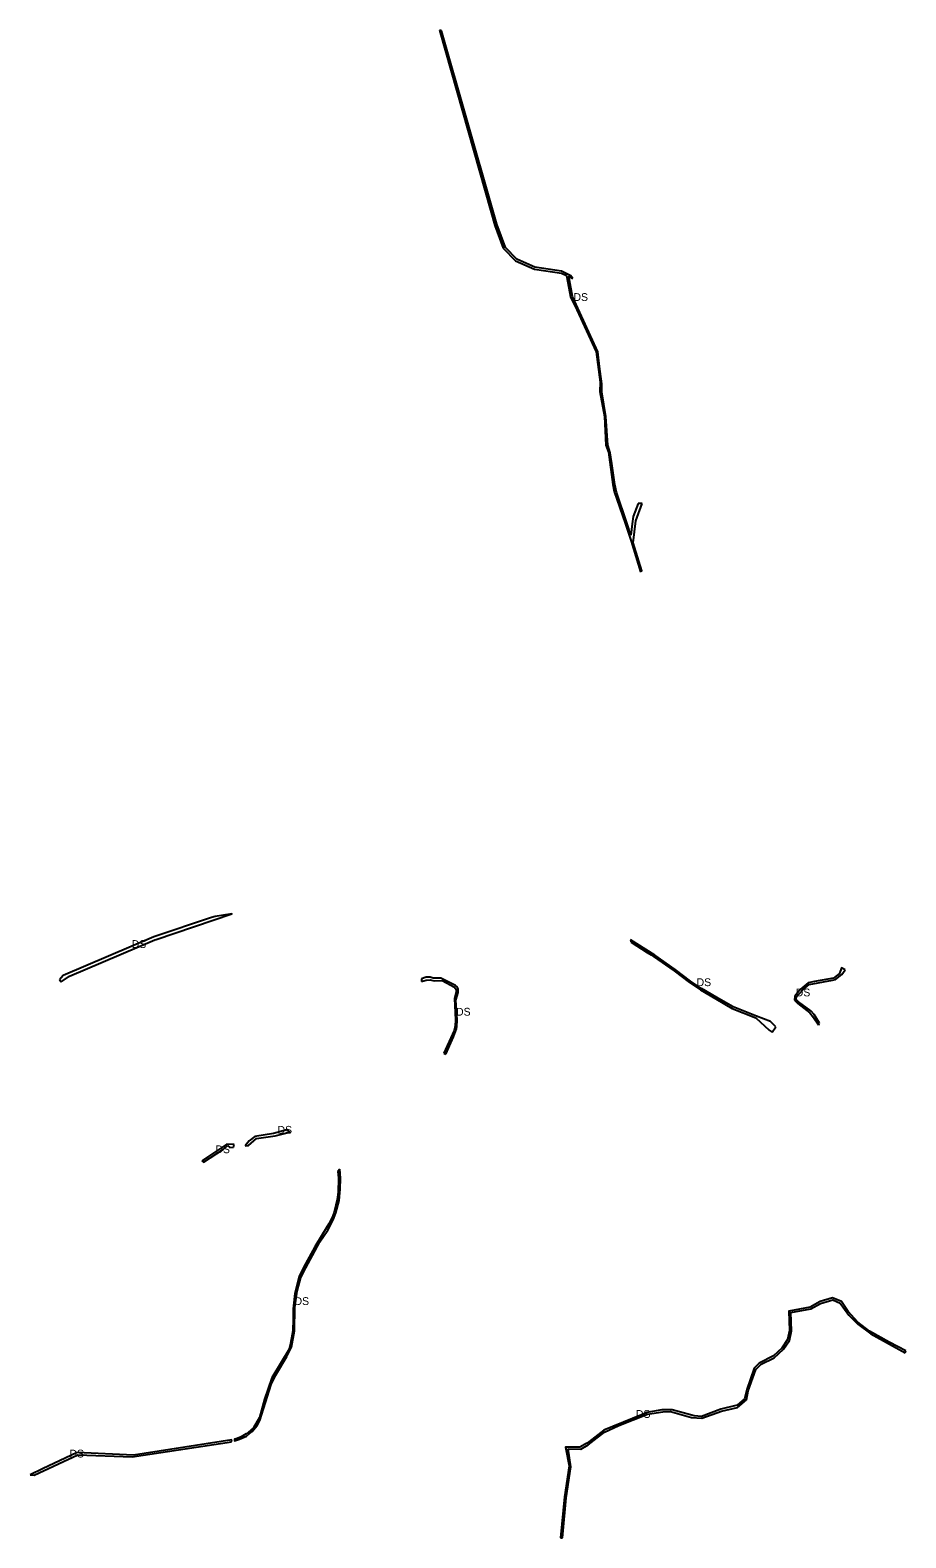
# Model space of a CAD drawing. Extents: x -477304 to -465641, y -1159113 to -1149285.
# Drawn here: x -474636 to -473628, y -1151474 to -1149737 of the extents above; entities that cross this region are included whole.
import ezdxf

# ---------------------------------------------------------------- set-up
doc = ezdxf.new("R2010")
doc.units = 0
doc.layers.add('35', color=7, linetype='Continuous')

msp = doc.modelspace()

# ---------------------------------------------------------------- linework, layer by layer
at = {"layer": '35'}
for p, q in [((-474162.2, -1149737.7), (-474164.4, -1149737.1)), ((-474164.4, -1149737.1), (-474105.7, -1149944.5)), ((-474103, -1149944.5), (-474162.2, -1149737.7)), ((-474091.3, -1149988.1), (-474077, -1150002.7)), ((-474024.2, -1150016.9), (-474018.2, -1150019.7)), ((-474013.2, -1150020.1), (-474024.1, -1150014.7)), ((-474010.9, -1150023.1), (-474013.2, -1150020.1)), ((-473982.4, -1150107.4), (-474011.5, -1150043.8)), ((-474006.4, -1150059.2), (-473984.3, -1150107.6)), ((-473977.5, -1150153.8), (-473977.7, -1150144.6)), ((-473967.9, -1150223.9), (-473970.9, -1150215.2)), ((-473966.3, -1150236.2), (-473967.9, -1150223.9)), ((-473962.8, -1150260.4), (-473966.3, -1150236.2)), ((-473964.9, -1150260.2), (-473963.3, -1150268.6)), ((-473960.9, -1150269.2), (-473962.8, -1150260.4)), ((-473948.5, -1150305.8), (-473960.9, -1150269.2)), ((-473936, -1150282.2), (-473941.6, -1150297.1)), ((-473938.5, -1150302.3), (-473931.3, -1150282.2)), ((-473931.3, -1150282.2), (-473936, -1150282.2)), ((-473944.1, -1150318.9), (-473948.5, -1150305.8)), ((-473942.6, -1150305.8), (-473944.1, -1150318.9)), ((-473941.6, -1150297.1), (-473942.6, -1150305.8)), ((-473941.4, -1150327.4), (-473938.5, -1150302.3)), ((-474422.9, -1150757.8), (-474427, -1150759.2)), ((-474590.6, -1150826.7), (-474492.2, -1150784.7)), ((-473916.8, -1150802.4), (-473944.6, -1150785)), ((-473944.6, -1150785), (-473944, -1150787.7)), ((-473944, -1150787.7), (-473925.5, -1150799.3)), ((-473925.5, -1150799.3), (-473920.9, -1150802.2)), ((-473920.9, -1150802.2), (-473918, -1150804)), ((-473893.2, -1150818.9), (-473916.8, -1150802.4)), ((-474597.8, -1150826), (-474602.3, -1150830.8)), ((-474600.1, -1150833.4), (-474590.6, -1150826.7)), ((-474185.2, -1150829.6), (-474185.2, -1150832.8)), ((-474171.7, -1150829), (-474175.3, -1150827.8)), ((-474167.7, -1150829), (-474171.7, -1150829)), ((-473875.5, -1150832.4), (-473893.2, -1150818.9)), ((-473701.1, -1150824.8), (-473697.3, -1150819.3)), ((-474602.3, -1150830.8), (-474600.1, -1150833.4)), ((-474185.2, -1150832.8), (-474179.9, -1150831.2)), ((-474145.4, -1150845.3), (-474147.3, -1150852.4)), ((-474145.5, -1150842), (-474145.4, -1150845.3)), ((-473862.8, -1150840.8), (-473875.5, -1150832.4)), ((-473863.9, -1150842.4), (-473846.3, -1150852.8)), ((-473732.7, -1150832.9), (-473740.2, -1150834.2)), ((-473799.7, -1150872.8), (-473826.4, -1150862.1)), ((-473755.5, -1150849.6), (-473755.9, -1150854.2)), ((-473783.3, -1150879.1), (-473799.7, -1150872.8)), ((-473779.5, -1150882.7), (-473783.3, -1150879.1)), ((-473738, -1150868.9), (-473734, -1150874.2)), ((-473733.2, -1150871), (-473736.8, -1150866.6)), ((-473734, -1150874.2), (-473728.3, -1150882.9)), ((-473726.9, -1150880.9), (-473733.2, -1150871)), ((-473728.3, -1150882.9), (-473726.9, -1150880.9)), ((-474144.9, -1150887.5), (-474144.5, -1150885)), ((-473781.6, -1150891.4), (-473777.1, -1150885)), ((-473777.1, -1150885), (-473779.5, -1150882.7)), ((-474159.5, -1150915.5), (-474157.4, -1150916.6)), ((-474409.4, -1151020.3), (-474415.2, -1151024.2)), ((-474401, -1151020.6), (-474409.4, -1151020.3)), ((-474401.8, -1151023.8), (-474401, -1151020.6)), ((-474383.7, -1151016.2), (-474388.3, -1151022.2)), ((-474415.2, -1151024.2), (-474438.2, -1151039.6)), ((-474436.3, -1151040.9), (-474413.2, -1151026.1)), ((-474413.2, -1151026.1), (-474408.6, -1151021.6)), ((-474408.6, -1151021.6), (-474406.2, -1151024.2)), ((-474406.2, -1151024.2), (-474401.8, -1151023.8)), ((-474438.2, -1151039.6), (-474436.3, -1151040.9)), ((-474279.5, -1151049.2), (-474281.8, -1151051.6)), ((-474278.7, -1151059.4), (-474279.5, -1151049.2)), ((-474278.8, -1151072), (-474278.7, -1151059.4)), ((-474293.2, -1151119.4), (-474287, -1151107.5)), ((-474287.3, -1151102.7), (-474292, -1151112.1)), ((-474285.7, -1151098.4), (-474287.3, -1151102.7)), ((-474287, -1151107.5), (-474283.9, -1151099.5)), ((-474302.3, -1151132.9), (-474293.2, -1151119.4)), ((-474292, -1151112.1), (-474299.2, -1151123.8)), ((-474324.2, -1151173.7), (-474318.5, -1151162.6)), ((-473736.8, -1151210), (-473725.8, -1151203.7)), ((-473763.8, -1151245.1), (-473770.5, -1151255.2)), ((-473761.7, -1151234.8), (-473763.8, -1151245.1)), ((-473667.9, -1151238.6), (-473628.3, -1151260.5)), ((-473780.1, -1151264), (-473796.5, -1151272.4)), ((-473770.5, -1151255.2), (-473780.1, -1151264)), ((-473628.3, -1151260.5), (-473627.6, -1151258.4)), ((-473821.6, -1151323.4), (-473811.1, -1151314.6)), ((-473811.1, -1151314.6), (-473809.1, -1151304.4)), ((-473958.2, -1151344.4), (-473925.2, -1151331.2)), ((-473925.2, -1151331.2), (-473907.4, -1151328.4)), ((-473907.4, -1151328.4), (-473898.6, -1151328.2)), ((-473862.4, -1151335.7), (-473840, -1151327.9)), ((-473822, -1151320.9), (-473840.5, -1151325.6)), ((-473840, -1151327.9), (-473821.6, -1151323.4)), ((-474518.3, -1151380.5), (-474404, -1151362.9)), ((-474404, -1151362.9), (-474403.8, -1151360.6)), ((-473994.8, -1151364.8), (-474002.8, -1151369.4)), ((-473992.8, -1151363.2), (-473994.8, -1151364.8)), ((-474631.3, -1151401.5), (-474580.9, -1151377.9)), ((-474581.8, -1151375.4), (-474621.7, -1151394.3)), ((-474580.9, -1151377.9), (-474518.3, -1151380.5)), ((-474621.7, -1151394.3), (-474635.9, -1151401.1)), ((-474635.9, -1151401.1), (-474631.3, -1151401.5)), ((-474022.8, -1151473.5), (-474018.8, -1151427.4)), ((-474025.1, -1151473.7), (-474022.8, -1151473.5))]:
    msp.add_line(p, q, dxfattribs=at)
for points in [[(-474105.7, -1149944.5), (-474100.7, -1149962), (-474091.3, -1149988.1)], [(-474088.7, -1149987.4), (-474098.4, -1149960.5), (-474103, -1149944.5)], [(-474024.1, -1150014.7), (-474054.9, -1150010.2), (-474075.5, -1150000.8), (-474088.7, -1149987.4)], [(-474077, -1150002.7), (-474055.2, -1150012.4), (-474024.2, -1150016.9)], [(-474018.2, -1150019.7), (-474013.7, -1150044.4), (-474006.4, -1150059.2)], [(-474011.5, -1150043.8), (-474015.8, -1150020.9), (-474010.9, -1150023.1)], [(-473984.3, -1150107.6), (-473979.6, -1150142.6), (-473979.8, -1150153.2), (-473974.5, -1150182.2), (-473973, -1150214.9)], [(-473977.7, -1150144.6), (-473980.3, -1150124.6), (-473982.4, -1150107.4)], [(-473970.9, -1150215.2), (-473973, -1150182), (-473977.5, -1150153.8)], [(-473973, -1150214.9), (-473969.8, -1150223), (-473964.9, -1150260.2)], [(-473963.3, -1150268.6), (-473950.8, -1150304.8), (-473944, -1150325.7), (-473933.2, -1150360.9)], [(-473933.2, -1150360.9), (-473931.5, -1150360), (-473941.4, -1150327.4)], [(-474427, -1150759.2), (-474493.6, -1150781.5), (-474597.8, -1150826)], [(-474492.2, -1150784.7), (-474491, -1150784.3), (-474403.6, -1150755), (-474422.9, -1150757.8)], [(-473918, -1150804), (-473894.5, -1150820.5), (-473876.7, -1150834), (-473863.9, -1150842.4)], [(-474175.3, -1150827.8), (-474180, -1150827.8), (-474185.2, -1150829.6)], [(-474142.9, -1150845.4), (-474143.2, -1150841.4), (-474144.2, -1150839.1), (-474146.1, -1150837.4), (-474162.9, -1150829.1), (-474167.7, -1150829)], [(-473736.8, -1150866.6), (-473751.3, -1150856.4), (-473753.8, -1150853.5), (-473753.5, -1150850.6), (-473745.7, -1150842.2), (-473739, -1150836.5), (-473712.2, -1150831.5), (-473708.7, -1150830.6), (-473701.1, -1150824.8)], [(-473703.8, -1150823.6), (-473710.8, -1150829), (-473732.7, -1150832.9)], [(-473697.3, -1150819.3), (-473701.7, -1150817.1), (-473703.8, -1150823.6)], [(-474179.9, -1150831.2), (-474175.3, -1150831), (-474170.8, -1150832.1)], [(-474170.8, -1150832.1), (-474161.6, -1150831.8), (-474147.3, -1150839.2), (-474145.5, -1150842)], [(-474144.5, -1150885), (-474144.3, -1150877), (-474145.6, -1150854.5), (-474142.9, -1150845.4)], [(-473826.4, -1150862.1), (-473845.3, -1150851.1), (-473862.8, -1150840.8)], [(-473740.2, -1150834.2), (-473749.2, -1150842.1), (-473755.5, -1150849.6)], [(-474147.3, -1150852.4), (-474146.3, -1150877.1), (-474146.5, -1150884.1), (-474147.8, -1150889.2), (-474159.5, -1150915.5)], [(-473846.3, -1150852.8), (-473827.4, -1150863.8), (-473800.4, -1150874.7), (-473784.9, -1150888.8), (-473781.6, -1150891.4)], [(-473755.9, -1150854.2), (-473752.1, -1150858.3), (-473738, -1150868.9)], [(-474157.4, -1150916.6), (-474148.3, -1150896.4), (-474144.9, -1150887.5)], [(-474388.3, -1151022.2), (-474384.7, -1151021.7), (-474375.5, -1151013.7), (-474353.7, -1151010.8)], [(-474355.9, -1151008.1), (-474377.1, -1151011.4), (-474383.7, -1151016.2)], [(-474353.7, -1151010.8), (-474337, -1151006.3), (-474340.2, -1151003.7), (-474355.9, -1151008.1)], [(-474281.8, -1151051.6), (-474280.8, -1151059.5), (-474281.2, -1151075.7), (-474282.3, -1151084.1), (-474285.7, -1151098.4)], [(-474283.9, -1151099.5), (-474280.1, -1151085.2), (-474278.8, -1151072)], [(-474299.2, -1151123.8), (-474308.3, -1151138.5), (-474320.9, -1151161.6)], [(-474318.5, -1151162.6), (-474308, -1151143.5), (-474302.3, -1151132.9)], [(-474320.9, -1151161.6), (-474326.1, -1151172.5), (-474331.2, -1151192.4), (-474332.9, -1151209.8), (-474333, -1151221.6), (-474333.5, -1151235.4), (-474336.2, -1151249.9), (-474337.8, -1151256.2)], [(-474331, -1151208.4), (-474328.5, -1151189.7), (-474324.2, -1151173.7)], [(-474340.2, -1151264.7), (-474334.9, -1151254), (-474331.6, -1151235.4), (-474331, -1151208.4)], [(-473737.6, -1151208.1), (-473762.3, -1151212.6), (-473761.7, -1151234.8)], [(-473759.2, -1151235.4), (-473759.9, -1151214.3), (-473736.8, -1151210)], [(-473701.8, -1151201.4), (-473711.9, -1151197.4), (-473726.1, -1151201.6), (-473737.6, -1151208.1)], [(-473725.8, -1151203.7), (-473711.6, -1151199.6), (-473703.2, -1151203.2)], [(-473703.2, -1151203.2), (-473693.2, -1151217.2), (-473683, -1151227.5), (-473667.9, -1151238.6)], [(-473669.3, -1151235.6), (-473682.8, -1151225.3), (-473693.9, -1151212.9), (-473701.8, -1151201.4)], [(-473809.1, -1151304.4), (-473800.5, -1151279.7), (-473794.2, -1151273.5), (-473779.3, -1151266.3), (-473768.5, -1151256.4), (-473761.7, -1151246.3), (-473759.2, -1151235.4)], [(-473627.6, -1151258.4), (-473646.9, -1151248.4), (-473669.3, -1151235.6)], [(-474337.8, -1151256.2), (-474357.6, -1151289.5), (-474366, -1151314.1)], [(-474383.2, -1151353.3), (-474380.4, -1151351), (-474374.7, -1151344.1), (-474371.6, -1151338.5), (-474358.5, -1151297.2), (-474353.4, -1151286.5), (-474340.2, -1151264.7)], [(-473796.5, -1151272.4), (-473802.4, -1151278.2), (-473810.8, -1151302.7)], [(-474366, -1151314.1), (-474371.9, -1151335.2), (-474378.9, -1151347)], [(-473810.8, -1151302.7), (-473813.3, -1151313.4), (-473822, -1151320.9)], [(-473871.5, -1151333.3), (-473896.6, -1151326.2), (-473908.4, -1151326.2), (-473925.8, -1151329.4), (-473931.8, -1151331.9), (-473975.5, -1151349.6), (-473992.8, -1151363.2)], [(-473898.6, -1151328.2), (-473874.5, -1151335.2), (-473862.4, -1151335.7)], [(-473840.5, -1151325.6), (-473862.9, -1151333.8), (-473871.5, -1151333.3)], [(-474378.9, -1151347), (-474385, -1151352.4), (-474387.4, -1151353.9)], [(-474016.6, -1151371.2), (-474001.7, -1151371.5), (-473993.2, -1151366.6), (-473974.6, -1151352), (-473958.2, -1151344.4)], [(-474403.8, -1151360.6), (-474516.9, -1151378.4), (-474581.8, -1151375.4)], [(-474399.3, -1151360), (-474400.7, -1151360.2), (-474400.8, -1151361.8), (-474394.7, -1151360), (-474387, -1151356.4), (-474383.2, -1151353.3)], [(-474387.4, -1151353.9), (-474393.1, -1151357.5), (-474399.3, -1151360)], [(-474002.8, -1151369.4), (-474019.5, -1151369.2), (-474015.4, -1151390.7), (-474020.7, -1151426.6), (-474025.1, -1151473.7)], [(-474018.8, -1151427.4), (-474013.5, -1151391.7), (-474016.6, -1151371.2)]]:
    msp.add_lwpolyline(points, dxfattribs=at)

# ---------------------------------------------------------------- texts
for p in [(-474010.3, -1150049), (-474519, -1150794.2), (-473868.5, -1150838.2), (-473754.3, -1150850), (-474145.5, -1150872.2), (-474351.1, -1151008.2), (-474422.6, -1151030.6), (-474331.5, -1151205.5), (-473938.4, -1151335.5), (-474590.7, -1151381.1)]:
    msp.add_text('DS', height=9, dxfattribs=at).set_placement(p)

doc.saveas('drawing.dxf')
